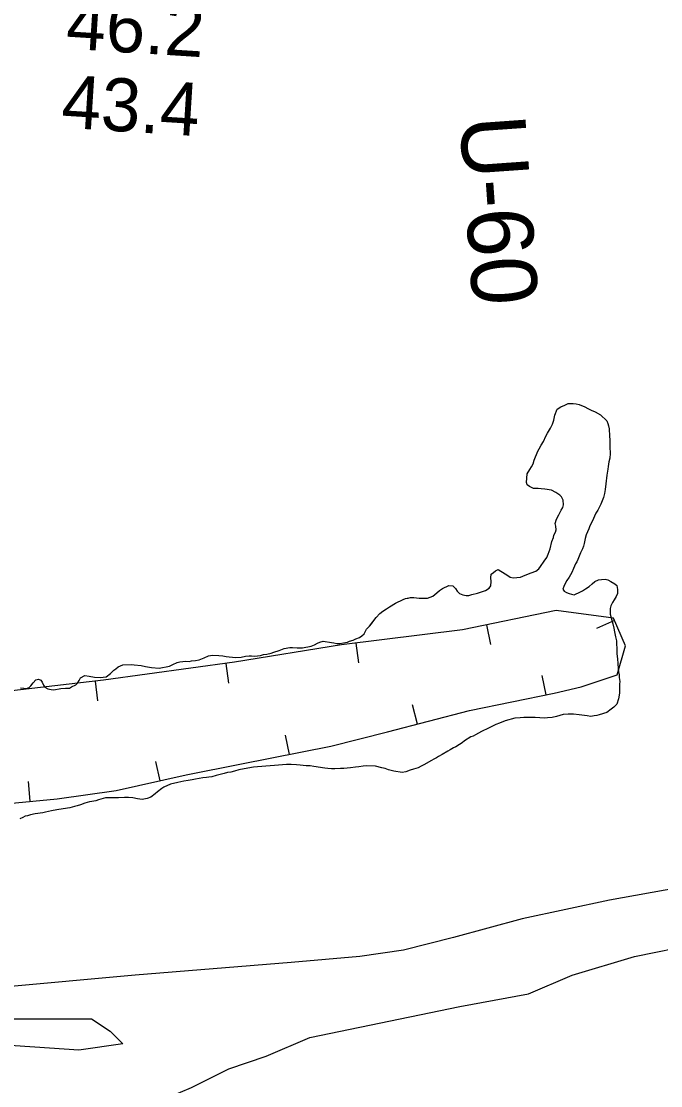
# Model space of a CAD drawing. Extents: x 3187622 to 3225504, y 800805 to 826213.
# Drawn here: x 3211250 to 3212058, y 808598 to 809944 of the extents above; entities that cross this region are included whole.
import ezdxf

# ---------------------------------------------------------------- set-up
doc = ezdxf.new("R2010")
doc.units = 0
for name, color, linetype in [('V-BORW-LINE', 7, 'Continuous'), ('V-RIVR-RANG', 7, 'Continuous'), ('V-RIVR-RANG-IDEN', 7, 'Continuous'), ('V-SITE-VEGE', 7, 'Continuous'), ('V-TOPO-SHOR', 7, 'Continuous')]:
    doc.layers.add(name, color=color, linetype=linetype)

msp = doc.modelspace()

# ---------------------------------------------------------------- linework, layer by layer
at = {"layer": 'V-BORW-LINE'}
for p, q in [((3211838.1, 809180.6), (3211843.2, 809156.1)), ((3212000.1, 809186.1), (3211977.3, 809176)), ((3211673.2, 809157.6), (3211676.3, 809132.8)), ((3211508.6, 809131.9), (3211512, 809107.1)), ((3211343.5, 809109.5), (3211346.4, 809084.7)), ((3211913.5, 809092.4), (3211908.4, 809116.9)), ((3211751.1, 809055.4), (3211744.8, 809079.6)), ((3211589, 809016.9), (3211584.2, 809041.4)), ((3211425.8, 808983.7), (3211420.3, 809008.1)), ((3211261.4, 808957.7), (3211259.1, 808982.6))]:
    msp.add_line(p, q, dxfattribs=at)
msp.add_lwpolyline([(3211211.7, 808953), (3211295.3, 808960.9), (3211370, 808971.2), (3211458.4, 808991), (3211528.7, 809004.9), (3211641.4, 809027.3), (3211713.1, 809045.7), (3211816.8, 809072.4), (3211923.8, 809094.6), (3211957.9, 809102.2), (3212003.5, 809117.5), (3212014.1, 809154.4), (3211998.7, 809189.3), (3211926.4, 809198.9), (3211807.9, 809174.3), (3211654.9, 809155.3), (3211519.6, 809133.4), (3211353.9, 809110.8), (3211231.2, 809096.5)], dxfattribs=at)
at = {"layer": 'V-SITE-VEGE'}
for points in [[(3211910.3, 809412.4), (3211913.4, 809419.2), (3211915.3, 809423.2), (3211918.9, 809429.2), (3211921.5, 809434.5), (3211923.3, 809439.3), (3211924.7, 809445.6), (3211927.6, 809453.6), (3211932.1, 809456.3), (3211937.2, 809458.3), (3211941.6, 809460.5), (3211944.6, 809460.7), (3211947.9, 809460.7), (3211951.6, 809460.1), (3211955.2, 809459.5), (3211962.5, 809456.4), (3211966.2, 809454.3), (3211970.7, 809452), (3211975.5, 809450.2), (3211982.5, 809446.3), (3211990.2, 809438.8), (3211991.5, 809435.3), (3211992.4, 809432.2), (3211993.1, 809428.4), (3211993.5, 809419.3), (3211994.2, 809414.5), (3211994.1, 809405.7), (3211994.5, 809397.4), (3211993.9, 809391.3), (3211993, 809386.8), (3211992.2, 809381), (3211991.7, 809377.7), (3211990.3, 809369.9), (3211989.1, 809359.1), (3211988.3, 809351.7), (3211987.2, 809347), (3211986.1, 809341.9), (3211982.9, 809333.4), (3211978.8, 809325.6), (3211976.5, 809321.9), (3211974.9, 809318.1), (3211972, 809312.1), (3211968.9, 809306.1), (3211967.4, 809302), (3211964.2, 809294.5), (3211962.9, 809289.7), (3211961.8, 809283.4), (3211961, 809280.1), (3211959.7, 809276.9), (3211957.1, 809271.6), (3211953.7, 809263.3), (3211952.4, 809260.6), (3211950.8, 809257.8), (3211948.2, 809252), (3211945.9, 809247), (3211942.7, 809241), (3211939.7, 809236.8), (3211937.8, 809233), (3211935.8, 809229.2), (3211934.7, 809226), (3211936.4, 809223.4), (3211939.4, 809221.6), (3211942.7, 809220.3), (3211945.7, 809219.5), (3211949, 809218.9), (3211956.9, 809222.6), (3211959.7, 809223.8), (3211963.2, 809226.1), (3211968.1, 809229.3), (3211971.9, 809232.8), (3211975.2, 809235.5), (3211979.8, 809237.5), (3211983.6, 809237.9), (3211988.4, 809238.3), (3211991.4, 809237.8), (3211995.5, 809235.7), (3212000.5, 809232.6), (3212003, 809230.3), (3212003.9, 809225.5), (3212003.6, 809220.2), (3212002.3, 809216.7), (3211999.7, 809212.4), (3211997.6, 809209.2), (3211995.5, 809204.9), (3211994.7, 809201.6), (3211994.4, 809198.1), (3211994.4, 809194.1), (3211997.7, 809181.9), (3211999.2, 809176.6), (3211999.9, 809172), (3212001.3, 809165.4), (3212002.5, 809160.4), (3212002.4, 809155.6), (3212002.9, 809152.3), (3212003.1, 809147.7), (3212003, 809144.2), (3212003.7, 809137.6), (3212004.1, 809132.1), (3212004.8, 809125), (3212005.2, 809121.4), (3212005.7, 809117.4)], [(3211624.6, 809157.6), (3211627.4, 809158.8), (3211631.7, 809160), (3211642.1, 809158.6), (3211645.1, 809158.1), (3211648.9, 809157.3), (3211652.9, 809157.2), (3211657.5, 809157.9), (3211662.3, 809158.8), (3211665.1, 809160.1), (3211669.6, 809161.5), (3211673.2, 809163), (3211677.8, 809164.9), (3211680.8, 809166.7), (3211683.6, 809169.4), (3211686.7, 809175.2), (3211690.3, 809179.2), (3211698.8, 809190.1), (3211703.4, 809195.1), (3211707, 809197.9), (3211711.9, 809201.1), (3211715.4, 809203.6), (3211723.1, 809208), (3211733, 809212.9), (3211736, 809213.9), (3211742.1, 809215.3), (3211746.2, 809215.5), (3211753, 809214.6), (3211757.8, 809214.3), (3211763.6, 809214.5), (3211770.2, 809217.2), (3211775.5, 809221.1), (3211778.6, 809224.1), (3211782.4, 809226.9), (3211790.8, 809230.3), (3211795.6, 809230.2), (3211798.9, 809226.9), (3211801.3, 809223.3), (3211804.1, 809220.5), (3211808.1, 809218.7), (3211812.6, 809217.8), (3211815.9, 809218), (3211819.7, 809219), (3211827, 809220.7), (3211836.9, 809224.3), (3211841.5, 809227.3), (3211843.6, 809230), (3211843.9, 809235.6), (3211843.7, 809240.4), (3211844.3, 809244.9), (3211846.9, 809246.9), (3211849.4, 809249.1), (3211853, 809250.6), (3211861.7, 809245.4), (3211865.2, 809243.1), (3211868.2, 809241), (3211871.8, 809240), (3211881.1, 809241.1), (3211884.2, 809242.3), (3211887, 809243.6), (3211894.6, 809246.5), (3211900.7, 809248.7), (3211904.3, 809251.7), (3211906.6, 809254.4), (3211911, 809261.4), (3211914.3, 809265.7), (3211916.1, 809269.9), (3211918.5, 809277), (3211920.9, 809286), (3211922.8, 809291.3), (3211923.5, 809294.3), (3211925.4, 809297.8), (3211926.2, 809300.8), (3211925.7, 809305.4), (3211924.8, 809308.7), (3211926.6, 809314.5), (3211929.5, 809320), (3211932.6, 809325.8), (3211934.6, 809329.3), (3211935.5, 809332.5), (3211935.3, 809338.3), (3211933.1, 809342.4), (3211930.8, 809344.5), (3211925.8, 809348.1), (3211920.3, 809350.9), (3211912, 809352.3), (3211907.2, 809352.9), (3211903.4, 809353.2), (3211897.6, 809353.3), (3211892.6, 809355.6), (3211889.8, 809357.7), (3211888.9, 809360.7), (3211889.8, 809371.6), (3211892.9, 809377.1), (3211895.2, 809380.3), (3211897, 809384.3), (3211898.6, 809389.1), (3211903.3, 809400.2), (3211904.6, 809403.4), (3211907.2, 809407.9), (3211910.3, 809412.4)], [(3211249.1, 809101), (3211253.3, 809100.7), (3211256.6, 809100.4), (3211259.9, 809101.4), (3211262.2, 809103.6), (3211265.3, 809107.4), (3211268.6, 809111.1), (3211271.9, 809112.1), (3211274.7, 809110.8), (3211276.4, 809108.2), (3211278.4, 809104.7), (3211280.1, 809102.1), (3211283.6, 809100), (3211287.9, 809099.2), (3211291.2, 809098.7), (3211300.1, 809100.3), (3211306.1, 809100.7), (3211310.9, 809100.9), (3211313.7, 809102.4), (3211319.1, 809104.8), (3211321.4, 809107.1), (3211323.4, 809110.6), (3211325, 809113.8), (3211330.6, 809116.8), (3211336.1, 809116), (3211342.9, 809114.6), (3211350.3, 809114), (3211353.5, 809114.5), (3211357.6, 809115.2), (3211363, 809119.4), (3211367.1, 809123.4), (3211369.6, 809125.3), (3211372.7, 809127.8), (3211378.5, 809130.3), (3211389.9, 809130.6), (3211392.9, 809130.3), (3211401.5, 809129.4), (3211407, 809128.1), (3211414.6, 809127), (3211424.4, 809125.8), (3211437.3, 809128.7), (3211441.7, 809130.6), (3211447.2, 809133.1), (3211450.5, 809133.8), (3211458.1, 809134.7), (3211462.4, 809134.6), (3211465.5, 809135.1), (3211470.3, 809135.8), (3211474.8, 809136.5), (3211481.4, 809139.2), (3211486.8, 809141.6), (3211491.8, 809142.6), (3211499.9, 809142.2), (3211504.9, 809141.6), (3211509.2, 809140.8), (3211513, 809140.5), (3211517, 809139.9), (3211520.3, 809139.6), (3211527.9, 809139.8), (3211533.5, 809141), (3211538, 809141.4), (3211545.4, 809141.3), (3211548.6, 809141.8), (3211552.7, 809142.2), (3211556.5, 809143.2), (3211560.5, 809143.9), (3211565.9, 809145.1), (3211569.4, 809146.3), (3211576, 809148.4), (3211582.6, 809150.9), (3211589.4, 809152), (3211598.8, 809151.9), (3211605.6, 809151.8), (3211616.7, 809153.9), (3211620.8, 809155.6), (3211624.6, 809157.6)], [(3212005.7, 809117.4), (3212005.9, 809114.4), (3212006.6, 809109.3), (3212006.5, 809105.8), (3212006.4, 809101.5), (3212006.4, 809094.9), (3212005.8, 809091.9), (3212005, 809087.1), (3212003.1, 809080.5), (3211999, 809076.8), (3211995.7, 809074.1), (3211990.3, 809070.1), (3211980.7, 809067), (3211977.7, 809066), (3211974.1, 809065.6), (3211970.1, 809065.1), (3211965.5, 809065.7), (3211955.4, 809067.1), (3211948.1, 809067.7), (3211941.6, 809067.8), (3211935.3, 809067.6), (3211926.6, 809065), (3211921.3, 809063.8), (3211915.2, 809063.1), (3211911.4, 809062.6), (3211899.6, 809063.6), (3211888.2, 809063.7), (3211885.2, 809063.5), (3211880.6, 809063.1), (3211874.1, 809062.7), (3211861.9, 809059.3), (3211854.5, 809056.6), (3211850, 809054.9), (3211844.1, 809052), (3211840.6, 809050.3), (3211831.9, 809045.8), (3211828.3, 809043.9), (3211824.3, 809041.9), (3211821.2, 809040.2), (3211818.4, 809039), (3211810.5, 809034), (3211807.5, 809031.8), (3211804.2, 809029.6), (3211799.6, 809026.6), (3211796.5, 809025.1), (3211792.2, 809022.7), (3211789.4, 809021.2), (3211782.3, 809017), (3211777.7, 809014.5), (3211774.9, 809012.8), (3211771.6, 809010.8), (3211768.5, 809009.1), (3211758.8, 809003.7), (3211755.5, 809002), (3211751.7, 809000.2), (3211745.9, 808998.3), (3211741.8, 808996.9), (3211736.2, 808994.9), (3211731.4, 808994.2), (3211721.1, 808995.9), (3211714.3, 808997.7), (3211710, 808999.1), (3211706, 809000.1), (3211697.7, 809002), (3211686.1, 809002.4), (3211682.3, 809002), (3211676.7, 809001.3), (3211672.7, 809000.9), (3211666.4, 809000.2), (3211657.7, 808999), (3211653.5, 808999.1), (3211646.6, 808998.7), (3211642.3, 808998.8), (3211637.8, 808999.1), (3211633.8, 808999.6), (3211619.9, 809001.6), (3211615.1, 809002.4), (3211610.3, 809002.7), (3211602.5, 809003.6), (3211598, 809003.9), (3211591.4, 809004.3), (3211585.3, 809004.4), (3211570.4, 809003.1), (3211559.3, 809002.2), (3211543.6, 809000.7), (3211531.7, 808998.8), (3211525.1, 808997.4), (3211519.8, 808995.7), (3211515.2, 808994.5), (3211511, 808994), (3211506.6, 808992.8), (3211503.1, 808991.9), (3211496.5, 808990.2), (3211491.2, 808988.8), (3211487.1, 808988.1), (3211484.1, 808987.6), (3211479.8, 808987.2), (3211470.2, 808985.8), (3211466.1, 808984.8), (3211461.1, 808983.9), (3211455.5, 808983.2)], [(3211455.5, 808983.2), (3211448.1, 808981.3), (3211438.8, 808979.2), (3211430.4, 808975.5), (3211427.8, 808973.7), (3211422.5, 808969.5), (3211419.4, 808967), (3211414, 808963.1), (3211409.2, 808961.1), (3211402.9, 808960), (3211397.1, 808960.8), (3211391, 808962.1), (3211385.5, 808962.5), (3211380.7, 808962.5), (3211372.9, 808962.2), (3211369.6, 808962.2), (3211362, 808962.3), (3211356.7, 808961.9), (3211350.9, 808960.4), (3211347.6, 808959.5), (3211344.5, 808958.3), (3211339.5, 808957.3), (3211336.2, 808956.9), (3211330.6, 808955.4), (3211324.8, 808953.2), (3211320.9, 808951.8), (3211317.4, 808951.1), (3211311.6, 808949.6), (3211303, 808948.2), (3211294.9, 808947.1), (3211288.5, 808945.7), (3211280.9, 808944), (3211277.4, 808943.3), (3211267.8, 808941.7), (3211261.9, 808940.5), (3211258.1, 808939.5), (3211255.1, 808938.8), (3211252.3, 808937.3), (3211248.5, 808935.4)], [(3212080.5, 808848.5), (3211993.7, 808832.7), (3211883.2, 808809), (3211796.4, 808785.4), (3211733.3, 808769.6), (3211678.1, 808761.7), (3211591.3, 808753.8), (3211394.1, 808738), (3211046.9, 808706.4)], [(3210328.9, 808635.4), (3210518.3, 808603.8), (3210589.3, 808580.1), (3210668.2, 808548.6), (3210826, 808517), (3210897, 808509.1), (3210952.2, 808532.8), (3211015.3, 808556.5), (3211228.4, 808556.5), (3211291.5, 808572.2), (3211409.8, 808572.2), (3211465.1, 808595.9), (3211512.4, 808619.6), (3211559.7, 808635.4), (3211615, 808659.1), (3211804.3, 808698.5), (3211891.1, 808714.3), (3211946.4, 808738), (3212025.3, 808761.7), (3212104.1, 808777.5)], [(3211212.6, 808682.7), (3211338.8, 808682.7), (3211362.5, 808667), (3211378.3, 808651.2), (3211323, 808643.3), (3211204.7, 808651.2)]]:
    msp.add_lwpolyline(points, dxfattribs=at)
at = {"layer": 'V-TOPO-SHOR'}
for points in [[(3211894.6, 809246.5), (3211900.7, 809248.7), (3211904.3, 809251.7), (3211906.6, 809254.4), (3211911, 809261.4), (3211914.3, 809265.7), (3211916.1, 809269.9), (3211918.5, 809277), (3211920.9, 809286), (3211922.8, 809291.3), (3211923.5, 809294.3), (3211925.4, 809297.8), (3211926.2, 809300.8), (3211925.7, 809305.4), (3211924.8, 809308.7), (3211926.6, 809314.5), (3211929.5, 809320), (3211932.6, 809325.8), (3211934.6, 809329.3), (3211935.5, 809332.5), (3211935.3, 809338.3), (3211933.1, 809342.4), (3211930.8, 809344.5), (3211925.8, 809348.1), (3211920.3, 809350.9), (3211912, 809352.3), (3211907.2, 809352.9), (3211903.4, 809353.2), (3211897.6, 809353.3), (3211892.6, 809355.6), (3211889.8, 809357.7), (3211888.9, 809360.7), (3211889.8, 809371.6), (3211892.9, 809377.1), (3211895.2, 809380.3), (3211897, 809384.3), (3211898.6, 809389.1), (3211903.3, 809400.2), (3211904.6, 809403.4), (3211907.2, 809407.9), (3211910.3, 809412.4), (3211913.4, 809419.2), (3211915.3, 809423.2), (3211918.9, 809429.2), (3211921.5, 809434.5), (3211923.3, 809439.3), (3211924.7, 809445.6), (3211927.6, 809453.6), (3211932.1, 809456.3), (3211937.2, 809458.3), (3211941.6, 809460.5), (3211944.6, 809460.7), (3211947.9, 809460.7), (3211951.6, 809460.1), (3211955.2, 809459.5), (3211962.5, 809456.4), (3211966.2, 809454.3), (3211970.7, 809452), (3211975.5, 809450.2), (3211982.5, 809446.3), (3211990.2, 809438.8), (3211991.5, 809435.3), (3211992.4, 809432.2), (3211993.1, 809428.4), (3211993.5, 809419.3), (3211994.2, 809414.5), (3211994.1, 809410.8), (3211994.1, 809405.7), (3211994.5, 809397.4), (3211993.9, 809391.3), (3211993, 809386.8), (3211992.2, 809381), (3211991.7, 809377.7), (3211990.3, 809369.9), (3211989.1, 809359.1), (3211988.3, 809351.7), (3211987.2, 809347), (3211986.1, 809341.9), (3211982.9, 809333.4), (3211978.8, 809325.6), (3211976.5, 809321.9), (3211974.9, 809318.1), (3211972, 809312.1), (3211968.9, 809306.1), (3211967.4, 809302), (3211965.8, 809298.3), (3211964.2, 809294.5), (3211962.9, 809289.7), (3211961.8, 809283.4), (3211961, 809280.1), (3211959.7, 809276.9), (3211957.1, 809271.6), (3211953.7, 809263.3), (3211952.4, 809260.6), (3211950.8, 809257.8), (3211948.2, 809252), (3211945.9, 809247), (3211942.7, 809241), (3211939.7, 809236.8), (3211937.8, 809233), (3211935.8, 809229.2)], [(3211437.3, 809128.7), (3211441.7, 809130.6), (3211447.2, 809133.1), (3211450.5, 809133.8), (3211458.1, 809134.7), (3211462.4, 809134.6), (3211465.5, 809135.1), (3211470.3, 809135.8), (3211474.8, 809136.5), (3211481.4, 809139.2), (3211486.8, 809141.6), (3211491.8, 809142.6), (3211499.9, 809142.2), (3211504.9, 809141.6), (3211509.2, 809140.8), (3211513, 809140.5), (3211517, 809139.9), (3211520.3, 809139.6), (3211527.9, 809139.8), (3211533.5, 809141), (3211538, 809141.4), (3211541.3, 809141.4), (3211545.4, 809141.3), (3211548.6, 809141.8), (3211552.7, 809142.2), (3211556.5, 809143.2), (3211560.5, 809143.9), (3211565.9, 809145.1), (3211569.4, 809146.3), (3211576, 809148.4), (3211582.6, 809150.9), (3211589.4, 809152), (3211593, 809152), (3211598.8, 809151.9), (3211605.6, 809151.8), (3211616.7, 809153.9), (3211620.8, 809155.6), (3211624.6, 809157.6), (3211627.4, 809158.8), (3211631.7, 809160), (3211642.1, 809158.6), (3211645.1, 809158.1), (3211648.9, 809157.3), (3211652.9, 809157.2), (3211657.5, 809157.9), (3211662.3, 809158.8), (3211665.1, 809160.1), (3211669.6, 809161.5), (3211673.2, 809163), (3211677.8, 809164.9), (3211680.8, 809166.7), (3211683.6, 809169.4), (3211686.7, 809175.2), (3211690.3, 809179.2), (3211692.7, 809182.2), (3211695.7, 809186.2), (3211698.8, 809190.1), (3211703.4, 809195.1), (3211707, 809197.9), (3211711.9, 809201.1), (3211715.4, 809203.6), (3211723.1, 809208), (3211733, 809212.9), (3211736, 809213.9), (3211739.1, 809214.6), (3211742.1, 809215.3), (3211746.2, 809215.5), (3211753, 809214.6), (3211757.8, 809214.3), (3211763.6, 809214.5), (3211770.2, 809217.2), (3211775.5, 809221.1), (3211778.6, 809224.1), (3211782.4, 809226.9), (3211790.8, 809230.3), (3211795.6, 809230.2), (3211798.9, 809226.9), (3211801.3, 809223.3), (3211804.1, 809220.5), (3211808.1, 809218.7), (3211812.6, 809217.8), (3211815.9, 809218), (3211819.7, 809219), (3211827, 809220.7), (3211836.9, 809224.3), (3211841.5, 809227.3), (3211843.6, 809230), (3211843.9, 809235.6), (3211843.7, 809240.4), (3211844.3, 809244.9), (3211846.9, 809246.9), (3211849.4, 809249.1), (3211853, 809250.6), (3211861.7, 809245.4), (3211865.2, 809243.1), (3211868.2, 809241), (3211871.8, 809240), (3211881.1, 809241.1), (3211884.2, 809242.3), (3211887, 809243.6), (3211894.6, 809246.5)], [(3211935.8, 809229.2), (3211934.7, 809226), (3211936.4, 809223.4), (3211939.4, 809221.6), (3211942.7, 809220.3), (3211945.7, 809219.5), (3211949, 809218.9), (3211956.9, 809222.6), (3211959.7, 809223.8), (3211963.2, 809226.1), (3211968.1, 809229.3), (3211971.9, 809232.8), (3211975.3, 809235.5), (3211979.8, 809237.5), (3211983.6, 809237.9), (3211988.4, 809238.3), (3211991.4, 809237.8), (3211995.5, 809235.7), (3212000.5, 809232.6), (3212003, 809230.3), (3212003.9, 809225.5), (3212003.6, 809220.2), (3212002.3, 809216.7), (3211999.7, 809212.4), (3211997.6, 809209.2), (3211995.5, 809204.9), (3211994.7, 809201.6), (3211994.4, 809198.1), (3211994.4, 809194.1), (3211997.7, 809181.9)], [(3211997.7, 809181.9), (3211999.2, 809176.6), (3211999.9, 809172), (3212001.3, 809165.4), (3212002.5, 809160.4), (3212002.4, 809155.6), (3212002.9, 809152.3), (3212003.1, 809147.7), (3212003, 809144.2), (3212003.7, 809137.6), (3212004.1, 809132.1), (3212004.8, 809125), (3212005.2, 809121.4), (3212005.7, 809117.4), (3212005.9, 809114.4), (3212006.6, 809109.3), (3212006.5, 809105.8), (3212006.4, 809101.5), (3212006.4, 809098.4), (3212006.4, 809094.9), (3212005.8, 809091.9), (3212005, 809087.1), (3212003.1, 809080.5), (3211999, 809076.8), (3211995.7, 809074.1), (3211990.3, 809070.1), (3211980.7, 809067), (3211977.7, 809066), (3211974.1, 809065.6), (3211970.1, 809065.1), (3211965.5, 809065.7), (3211955.5, 809067.1), (3211948.1, 809067.7), (3211941.6, 809067.8), (3211935.3, 809067.6), (3211926.6, 809065), (3211921.3, 809063.8), (3211915.2, 809063.1), (3211911.4, 809062.6), (3211899.6, 809063.6), (3211893.8, 809063.7), (3211888.2, 809063.7), (3211885.2, 809063.5), (3211880.6, 809063.1), (3211874.1, 809062.7), (3211861.9, 809059.3), (3211854.5, 809056.6), (3211850, 809054.9), (3211844.1, 809052), (3211840.6, 809050.3), (3211831.9, 809045.8), (3211828.3, 809043.9), (3211824.3, 809041.9), (3211821.2, 809040.2), (3211818.4, 809039), (3211810.5, 809034), (3211807.5, 809031.8), (3211804.2, 809029.6), (3211799.6, 809026.6), (3211796.5, 809025.1), (3211792.2, 809022.7), (3211789.4, 809021.2), (3211782.3, 809017), (3211777.7, 809014.5), (3211774.9, 809012.8), (3211771.6, 809010.8), (3211768.5, 809009.1), (3211758.8, 809003.7), (3211755.5, 809002), (3211751.7, 809000.2), (3211745.9, 808998.3), (3211741.8, 808996.9), (3211736.2, 808994.9), (3211731.4, 808994.2), (3211721.1, 808995.9), (3211714.3, 808997.7), (3211710, 808999.1), (3211706, 809000.1), (3211697.7, 809002), (3211686.1, 809002.4), (3211682.3, 809002), (3211676.7, 809001.3), (3211672.7, 809000.9), (3211666.4, 809000.2), (3211657.7, 808999), (3211653.5, 808999.1), (3211646.6, 808998.7), (3211642.3, 808998.8), (3211637.8, 808999.1), (3211633.8, 808999.6), (3211619.9, 809001.6), (3211615.1, 809002.4), (3211610.3, 809002.7), (3211602.5, 809003.6), (3211598, 809003.9), (3211591.4, 809004.3), (3211585.3, 809004.4), (3211570.4, 809003.1), (3211559.3, 809002.2), (3211543.6, 809000.7), (3211531.7, 808998.8)], [(3211249.1, 809101), (3211253.3, 809100.7), (3211256.6, 809100.4), (3211259.9, 809101.4), (3211262.2, 809103.6), (3211265.3, 809107.4), (3211268.6, 809111.1), (3211271.9, 809112.1), (3211274.7, 809110.8), (3211276.4, 809108.2), (3211278.4, 809104.7), (3211280.1, 809102.1), (3211283.6, 809100), (3211287.9, 809099.2), (3211291.2, 809098.7), (3211300.1, 809100.3), (3211306.1, 809100.7), (3211310.9, 809100.9), (3211313.7, 809102.4), (3211319.1, 809104.8), (3211321.4, 809107.1), (3211323.4, 809110.6), (3211325, 809113.8), (3211330.6, 809116.8), (3211336.1, 809116), (3211342.9, 809114.6), (3211350.3, 809114), (3211353.5, 809114.5), (3211357.6, 809115.2), (3211363, 809119.4), (3211367.1, 809123.4), (3211369.6, 809125.3), (3211372.7, 809127.8), (3211378.5, 809130.3), (3211389.9, 809130.6), (3211392.9, 809130.3), (3211401.5, 809129.4), (3211407, 809128.1), (3211414.6, 809127), (3211424.4, 809125.8), (3211437.3, 809128.7)], [(3211531.7, 808998.8), (3211525.1, 808997.4), (3211519.8, 808995.7), (3211515.2, 808994.5), (3211511, 808994), (3211506.6, 808992.8), (3211503.1, 808991.9), (3211496.5, 808990.2), (3211491.2, 808988.8), (3211487.1, 808988.1), (3211484.1, 808987.6), (3211479.8, 808987.2), (3211470.2, 808985.8), (3211466.1, 808984.8), (3211461.1, 808983.9), (3211455.5, 808983.2), (3211448.1, 808981.3), (3211438.8, 808979.2), (3211430.4, 808975.5), (3211427.8, 808973.7), (3211422.5, 808969.5), (3211419.4, 808967), (3211414, 808963.1), (3211409.2, 808961.1), (3211402.9, 808960), (3211397.1, 808960.8), (3211391, 808962.1), (3211385.5, 808962.5), (3211380.7, 808962.5), (3211372.9, 808962.2), (3211369.6, 808962.2), (3211362, 808962.3), (3211356.7, 808961.9), (3211350.9, 808960.4), (3211347.6, 808959.5), (3211344.5, 808958.3), (3211339.5, 808957.3), (3211336.2, 808956.9), (3211330.6, 808955.4), (3211324.8, 808953.2), (3211320.9, 808951.8), (3211317.4, 808951.1), (3211311.6, 808949.6), (3211303, 808948.2), (3211294.9, 808947.1), (3211288.5, 808945.7), (3211280.9, 808944), (3211277.4, 808943.3), (3211267.8, 808941.7), (3211261.9, 808940.5), (3211258.1, 808939.5), (3211255.1, 808938.8), (3211252.3, 808937.3), (3211248.5, 808935.4)]]:
    msp.add_lwpolyline(points, dxfattribs=at)

# ---------------------------------------------------------------- texts
at = {"layer": 'V-RIVR-RANG'}
for s, p in [('46.2', (3211305.7, 809909.2)), ('43.4', (3211299.7, 809809.4))]:
    msp.add_text(s, height=67, rotation=356.3983, dxfattribs=at).set_placement(p)
at = {"layer": 'V-RIVR-RANG-IDEN'}
msp.add_text('U-60', height=83, rotation=274.0642, dxfattribs=at).set_placement((3211804.1, 809822))

doc.saveas('drawing.dxf')
